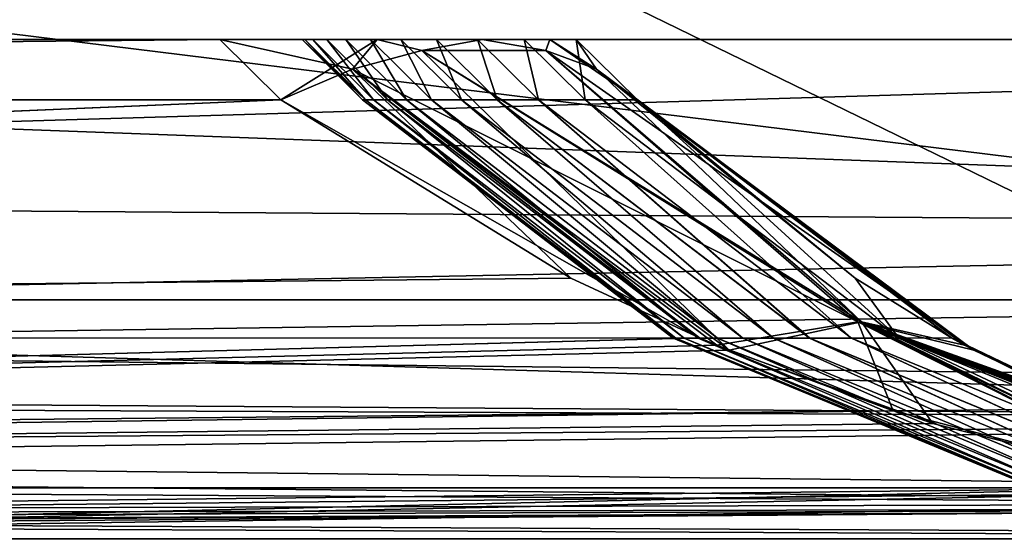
# Model space of a CAD drawing. Header units: millimetres. Extents: x -125 to 125, y -5 to 106.
# Tile 522 of 581: x 119.53 to 121.5, y -2 to -0.96. Entities that reach past the tile are written whole.
import ezdxf

# ---------------------------------------------------------------- set-up
doc = ezdxf.new("R2010")
doc.units = ezdxf.units.MM
doc.header["$LTSCALE"] = 65.185185
for name, color, linetype in [('14', 7, 'CONTINUOUS'), ('177', 7, 'CONTINUOUS'), ('207', 7, 'CONTINUOUS'), ('209', 7, 'CONTINUOUS'), ('210', 7, 'CONTINUOUS'), ('211', 7, 'CONTINUOUS'), ('212', 7, 'CONTINUOUS'), ('213', 7, 'CONTINUOUS'), ('214', 7, 'CONTINUOUS'), ('215', 7, 'CONTINUOUS'), ('48', 7, 'CONTINUOUS'), ('51', 7, 'CONTINUOUS'), ('54', 7, 'CONTINUOUS'), ('596', 7, 'CONTINUOUS'), ('6', 7, 'CONTINUOUS'), ('600', 7, 'CONTINUOUS'), ('610', 7, 'CONTINUOUS'), ('611', 7, 'CONTINUOUS'), ('625', 7, 'CONTINUOUS'), ('639', 7, 'CONTINUOUS'), ('643', 7, 'CONTINUOUS'), ('66', 7, 'CONTINUOUS'), ('70', 7, 'CONTINUOUS'), ('9', 7, 'CONTINUOUS')]:
    doc.layers.add(name, color=color, linetype=linetype)

msp = doc.modelspace()

# ---------------------------------------------------------------- linework, layer by layer
at = {"layer": '14', "linetype": 'CONTINUOUS'}
for points in [[(115.8409, -1.5218, -124.8336), (123.8345, -1.7622, -124.7598), (115.8409, -1.7064, -124.7895), (115.8409, -1.5218, -124.8336)], [(123.8345, -1.5218, -124.8336), (123.8345, -1.7622, -124.7598), (115.8409, -1.5218, -124.8336), (123.8345, -1.5218, -124.8336)], [(115.8409, -1.7064, -124.7895), (123.8345, -1.7622, -124.7598), (115.8409, -1.8612, -124.6798), (115.8409, -1.7064, -124.7895)], [(123.8345, -1.7622, -124.7598), (123.8345, -1.9366, -124.5778), (115.8409, -1.8612, -124.6798), (123.8345, -1.7622, -124.7598)], [(115.8409, -1.8612, -124.6798), (123.8345, -1.9366, -124.5778), (115.8409, -1.964, -124.5203), (115.8409, -1.8612, -124.6798)], [(123.8345, -1.9366, -124.5778), (123.8345, -2, -124.334), (115.8409, -1.964, -124.5203), (123.8345, -1.9366, -124.5778)], [(123.8345, -2, -124.334), (117.4065, -2, -124.334), (115.8409, -1.964, -124.5203), (123.8345, -2, -124.334)]]:
    msp.add_3dface(points, dxfattribs=at)
at = {"layer": '177', "linetype": 'CONTINUOUS'}
for points in [[(123.8345, -1.5218, 124.8336), (111.5108, 0, 124.9), (111.4511, -1.5218, 124.8336), (123.8345, -1.5218, 124.8336)], [(123.9009, 0, 124.9), (111.5108, 0, 124.9), (123.8345, -1.5218, 124.8336), (123.9009, 0, 124.9)]]:
    msp.add_3dface(points, dxfattribs=at)
at = {"layer": '207', "linetype": 'CONTINUOUS'}
for points in [[(120.4496, -1, -95.9474), (108.0447, -1, -96.435), (120.5429, -1, -107.9405), (120.4496, -1, -95.9474)], [(120.2485, -1, -120.5943), (108.0447, -1, -120.5438), (119.9336, -1, -120.6472), (120.2485, -1, -120.5943)], [(120.4588, -1, -120.4588), (108.0447, -1, -120.5438), (120.2485, -1, -120.5943), (120.4588, -1, -120.4588)], [(120.5943, -1, -120.2485), (108.0447, -1, -120.5438), (120.4588, -1, -120.4588), (120.5943, -1, -120.2485)], [(120.6472, -1, -119.9336), (108.0447, -1, -120.5438), (120.5943, -1, -120.2485), (120.6472, -1, -119.9336)], [(120.5429, -1, -107.9405), (108.0447, -1, -108.4894), (120.6472, -1, -119.9336), (120.5429, -1, -107.9405)], [(108.0447, -1, -108.4894), (108.0447, -1, -120.5438), (120.6472, -1, -119.9336), (108.0447, -1, -108.4894)], [(108.0447, -1, 48.2175), (108.0447, -1, 36.1631), (120.1861, -1, 47.974), (108.0447, -1, 48.2175)], [(120.2959, -1, 71.9608), (108.0447, -1, 60.2719), (120.2355, -1, 59.9675), (120.2959, -1, 71.9608)], [(108.0447, -1, 60.2719), (108.0447, -1, 48.2175), (120.2355, -1, 59.9675), (108.0447, -1, 60.2719)], [(120.3672, -1, 83.9541), (108.0447, -1, 72.3263), (120.2959, -1, 71.9608), (120.3672, -1, 83.9541)], [(108.0447, -1, 72.3263), (108.0447, -1, 60.2719), (120.2959, -1, 71.9608), (108.0447, -1, 72.3263)], [(120.4496, -1, 95.9474), (108.0447, -1, 84.3807), (120.3672, -1, 83.9541), (120.4496, -1, 95.9474)], [(108.0447, -1, 84.3807), (108.0447, -1, 72.3263), (120.3672, -1, 83.9541), (108.0447, -1, 84.3807)], [(120.5429, -1, 107.9405), (108.0447, -1, 96.435), (120.4496, -1, 95.9474), (120.5429, -1, 107.9405)], [(108.0447, -1, 96.435), (108.0447, -1, 84.3807), (120.4496, -1, 95.9474), (108.0447, -1, 96.435)], [(108.0447, -1), (108.0447, -1, -12.0544), (120.0983, -1, 0), (108.0447, -1)], [(120.1202, -1, 23.9871), (108.0447, -1, 12.0544), (120.1037, -1, 11.9935), (120.1202, -1, 23.9871)], [(108.0447, -1, 12.0544), (108.0447, -1), (120.1037, -1, 11.9935), (108.0447, -1, 12.0544)], [(120.1477, -1, 35.9805), (108.0447, -1, 24.1088), (120.1202, -1, 23.9871), (120.1477, -1, 35.9805)], [(108.0447, -1, 24.1088), (108.0447, -1, 12.0544), (120.1202, -1, 23.9871), (108.0447, -1, 24.1088)], [(120.1861, -1, 47.974), (108.0447, -1, 36.1631), (120.1477, -1, 35.9805), (120.1861, -1, 47.974)], [(108.0447, -1, 36.1631), (108.0447, -1, 24.1088), (120.1477, -1, 35.9805), (108.0447, -1, 36.1631)], [(120.2355, -1, 59.9675), (108.0447, -1, 48.2175), (120.1861, -1, 47.974), (120.2355, -1, 59.9675)], [(120.6472, -1, 119.9336), (108.0447, -1, 108.4894), (120.5429, -1, 107.9405), (120.6472, -1, 119.9336)], [(120.5943, -1, 120.2485), (108.0447, -1, 108.4894), (120.6472, -1, 119.9336), (120.5943, -1, 120.2485)], [(120.4588, -1, 120.4588), (108.0447, -1, 108.4894), (120.5943, -1, 120.2485), (120.4588, -1, 120.4588)], [(108.0447, -1, 108.4894), (108.0447, -1, 96.435), (120.5429, -1, 107.9405), (108.0447, -1, 108.4894)], [(120.2485, -1, 120.5943), (108.0447, -1, 120.5438), (120.4588, -1, 120.4588), (120.2485, -1, 120.5943)], [(119.9336, -1, 120.6472), (108.0447, -1, 120.5438), (120.2485, -1, 120.5943), (119.9336, -1, 120.6472)], [(108.0447, -1, 120.5438), (108.0447, -1, 108.4894), (120.4588, -1, 120.4588), (108.0447, -1, 120.5438)], [(120.1037, -1, 11.9935), (108.0447, -1), (120.0983, -1, 0), (120.1037, -1, 11.9935)], [(108.0447, -1, -96.435), (108.0447, -1, -108.4894), (120.5429, -1, -107.9405), (108.0447, -1, -96.435)], [(120.3672, -1, -83.9541), (108.0447, -1, -84.3807), (120.4496, -1, -95.9474), (120.3672, -1, -83.9541)], [(108.0447, -1, -84.3807), (108.0447, -1, -96.435), (120.4496, -1, -95.9474), (108.0447, -1, -84.3807)], [(108.0447, -1, -48.2175), (108.0447, -1, -60.2719), (120.2355, -1, -59.9675), (108.0447, -1, -48.2175)], [(120.1477, -1, -35.9805), (108.0447, -1, -36.1631), (120.1861, -1, -47.974), (120.1477, -1, -35.9805)], [(108.0447, -1, -36.1631), (108.0447, -1, -48.2175), (120.1861, -1, -47.974), (108.0447, -1, -36.1631)], [(120.1202, -1, -23.9871), (108.0447, -1, -24.1088), (120.1477, -1, -35.9805), (120.1202, -1, -23.9871)], [(108.0447, -1, -24.1088), (108.0447, -1, -36.1631), (120.1477, -1, -35.9805), (108.0447, -1, -24.1088)], [(120.1037, -1, -11.9935), (108.0447, -1, -12.0544), (120.1202, -1, -23.9871), (120.1037, -1, -11.9935)], [(120.0983, -1, 0), (108.0447, -1, -12.0544), (120.1037, -1, -11.9935), (120.0983, -1, 0)], [(108.0447, -1, -12.0544), (108.0447, -1, -24.1088), (120.1202, -1, -23.9871), (108.0447, -1, -12.0544)], [(120.1861, -1, -47.974), (108.0447, -1, -48.2175), (120.2355, -1, -59.9675), (120.1861, -1, -47.974)], [(120.2959, -1, -71.9608), (108.0447, -1, -72.3263), (120.3672, -1, -83.9541), (120.2959, -1, -71.9608)], [(108.0447, -1, -72.3263), (108.0447, -1, -84.3807), (120.3672, -1, -83.9541), (108.0447, -1, -72.3263)], [(120.2355, -1, -59.9675), (108.0447, -1, -60.2719), (120.2959, -1, -71.9608), (120.2355, -1, -59.9675)], [(108.0447, -1, -60.2719), (108.0447, -1, -72.3263), (120.2959, -1, -71.9608), (108.0447, -1, -60.2719)]]:
    msp.add_3dface(points, dxfattribs=at)
at = {"layer": '209', "linetype": 'CONTINUOUS'}
for points in [[(108.0447, -1, -120.5438), (108.0508, -1.1213, -120.6651), (119.9336, -1, -120.6472), (108.0447, -1, -120.5438)], [(108.0508, -1.1213, -120.6651), (120.0561, -1.1213, -120.7696), (119.9336, -1, -120.6472), (108.0508, -1.1213, -120.6651)]]:
    msp.add_3dface(points, dxfattribs=at)
at = {"layer": '210', "linetype": 'CONTINUOUS'}
for points in [[(119.9336, -1, -120.6472), (120.0561, -1.1213, -120.7696), (120.1992, -1.0598, -120.6875), (119.9336, -1, -120.6472)], [(120.2485, -1, -120.5943), (119.9336, -1, -120.6472), (120.1992, -1.0598, -120.6875), (120.2485, -1, -120.5943)], [(120.338, -1.0221, -120.586), (120.2485, -1, -120.5943), (120.1992, -1.0598, -120.6875), (120.338, -1.0221, -120.586)], [(120.4588, -1, -120.4588), (120.2485, -1, -120.5943), (120.338, -1.0221, -120.586), (120.4588, -1, -120.4588)], [(120.586, -1.0221, -120.338), (120.4588, -1, -120.4588), (120.338, -1.0221, -120.586), (120.586, -1.0221, -120.338)], [(120.5943, -1, -120.2485), (120.4588, -1, -120.4588), (120.586, -1.0221, -120.338), (120.5943, -1, -120.2485)], [(120.6875, -1.0598, -120.1992), (120.5943, -1, -120.2485), (120.586, -1.0221, -120.338), (120.6875, -1.0598, -120.1992)], [(120.7696, -1.1213, -120.0561), (120.5943, -1, -120.2485), (120.6875, -1.0598, -120.1992), (120.7696, -1.1213, -120.0561)], [(120.7696, -1.1213, -120.0561), (120.6472, -1, -119.9336), (120.5943, -1, -120.2485), (120.7696, -1.1213, -120.0561)]]:
    msp.add_3dface(points, dxfattribs=at)
at = {"layer": '211', "linetype": 'CONTINUOUS'}
for points in [[(120.2251, -1.1213, 12.0058), (120.1037, -1, 11.9935), (120.0983, -1, 0), (120.2251, -1.1213, 12.0058)], [(120.2196, -1.1213), (120.0983, -1, 0), (120.1037, -1, -11.9935), (120.2196, -1.1213)], [(120.2196, -1.1213), (120.2251, -1.1213, 12.0058), (120.0983, -1, 0), (120.2196, -1.1213)], [(120.2251, -1.1213, 12.0058), (120.1202, -1, 23.9871), (120.1037, -1, 11.9935), (120.2251, -1.1213, 12.0058)], [(120.2251, -1.1213, -12.0058), (120.1037, -1, -11.9935), (120.1202, -1, -23.9871), (120.2251, -1.1213, -12.0058)], [(120.2251, -1.1213, -12.0058), (120.2196, -1.1213), (120.1037, -1, -11.9935), (120.2251, -1.1213, -12.0058)], [(120.2416, -1.1213, 24.0115), (120.1477, -1, 35.9805), (120.1202, -1, 23.9871), (120.2416, -1.1213, 24.0115)], [(120.2251, -1.1213, 12.0058), (120.2416, -1.1213, 24.0115), (120.1202, -1, 23.9871), (120.2251, -1.1213, 12.0058)], [(120.2416, -1.1213, -24.0115), (120.1202, -1, -23.9871), (120.1477, -1, -35.9805), (120.2416, -1.1213, -24.0115)], [(120.2416, -1.1213, -24.0115), (120.2251, -1.1213, -12.0058), (120.1202, -1, -23.9871), (120.2416, -1.1213, -24.0115)], [(120.2691, -1.1213, 36.0173), (120.1861, -1, 47.974), (120.1477, -1, 35.9805), (120.2691, -1.1213, 36.0173)], [(120.2416, -1.1213, 24.0115), (120.2691, -1.1213, 36.0173), (120.1477, -1, 35.9805), (120.2416, -1.1213, 24.0115)], [(120.2691, -1.1213, -36.0173), (120.1477, -1, -35.9805), (120.1861, -1, -47.974), (120.2691, -1.1213, -36.0173)], [(120.2691, -1.1213, -36.0173), (120.2416, -1.1213, -24.0115), (120.1477, -1, -35.9805), (120.2691, -1.1213, -36.0173)], [(120.3076, -1.1213, 48.023), (120.2355, -1, 59.9675), (120.1861, -1, 47.974), (120.3076, -1.1213, 48.023)], [(120.2691, -1.1213, 36.0173), (120.3076, -1.1213, 48.023), (120.1861, -1, 47.974), (120.2691, -1.1213, 36.0173)], [(120.3076, -1.1213, -48.023), (120.1861, -1, -47.974), (120.2355, -1, -59.9675), (120.3076, -1.1213, -48.023)], [(120.3076, -1.1213, -48.023), (120.2691, -1.1213, -36.0173), (120.1861, -1, -47.974), (120.3076, -1.1213, -48.023)], [(120.3076, -1.1213, 48.023), (120.3571, -1.1213, 60.0287), (120.2355, -1, 59.9675), (120.3076, -1.1213, 48.023)], [(120.3571, -1.1213, 60.0287), (120.2959, -1, 71.9608), (120.2355, -1, 59.9675), (120.3571, -1.1213, 60.0287)], [(120.3571, -1.1213, -60.0287), (120.3076, -1.1213, -48.023), (120.2355, -1, -59.9675), (120.3571, -1.1213, -60.0287)], [(120.3571, -1.1213, -60.0287), (120.2355, -1, -59.9675), (120.2959, -1, -71.9608), (120.3571, -1.1213, -60.0287)], [(120.4176, -1.1213, 72.0343), (120.3672, -1, 83.9541), (120.2959, -1, 71.9608), (120.4176, -1.1213, 72.0343)], [(120.3571, -1.1213, 60.0287), (120.4176, -1.1213, 72.0343), (120.2959, -1, 71.9608), (120.3571, -1.1213, 60.0287)], [(120.4176, -1.1213, -72.0343), (120.2959, -1, -71.9608), (120.3672, -1, -83.9541), (120.4176, -1.1213, -72.0343)], [(120.4176, -1.1213, -72.0343), (120.3571, -1.1213, -60.0287), (120.2959, -1, -71.9608), (120.4176, -1.1213, -72.0343)], [(120.4891, -1.1213, 84.0399), (120.4496, -1, 95.9474), (120.3672, -1, 83.9541), (120.4891, -1.1213, 84.0399)], [(120.4176, -1.1213, 72.0343), (120.4891, -1.1213, 84.0399), (120.3672, -1, 83.9541), (120.4176, -1.1213, 72.0343)], [(120.4891, -1.1213, -84.0399), (120.3672, -1, -83.9541), (120.4496, -1, -95.9474), (120.4891, -1.1213, -84.0399)], [(120.4891, -1.1213, -84.0399), (120.4176, -1.1213, -72.0343), (120.3672, -1, -83.9541), (120.4891, -1.1213, -84.0399)], [(120.5716, -1.1213, 96.0454), (120.5429, -1, 107.9405), (120.4496, -1, 95.9474), (120.5716, -1.1213, 96.0454)], [(120.4891, -1.1213, 84.0399), (120.5716, -1.1213, 96.0454), (120.4496, -1, 95.9474), (120.4891, -1.1213, 84.0399)], [(120.5716, -1.1213, -96.0454), (120.4496, -1, -95.9474), (120.5429, -1, -107.9405), (120.5716, -1.1213, -96.0454)], [(120.5716, -1.1213, -96.0454), (120.4891, -1.1213, -84.0399), (120.4496, -1, -95.9474), (120.5716, -1.1213, -96.0454)], [(120.6651, -1.1213, 108.0508), (120.6472, -1, 119.9336), (120.5429, -1, 107.9405), (120.6651, -1.1213, 108.0508)], [(120.5716, -1.1213, 96.0454), (120.6651, -1.1213, 108.0508), (120.5429, -1, 107.9405), (120.5716, -1.1213, 96.0454)], [(120.6651, -1.1213, -108.0508), (120.5429, -1, -107.9405), (120.6472, -1, -119.9336), (120.6651, -1.1213, -108.0508)], [(120.6651, -1.1213, -108.0508), (120.5716, -1.1213, -96.0454), (120.5429, -1, -107.9405), (120.6651, -1.1213, -108.0508)], [(120.6651, -1.1213, 108.0508), (120.7696, -1.1213, 120.0561), (120.6472, -1, 119.9336), (120.6651, -1.1213, 108.0508)], [(120.7696, -1.1213, -120.0561), (120.6651, -1.1213, -108.0508), (120.6472, -1, -119.9336), (120.7696, -1.1213, -120.0561)]]:
    msp.add_3dface(points, dxfattribs=at)
at = {"layer": '212', "linetype": 'CONTINUOUS'}
for points in [[(120.0561, -1.1213, 120.7696), (119.9336, -1, 120.6472), (120.2485, -1, 120.5943), (120.0561, -1.1213, 120.7696)], [(120.0561, -1.1213, 120.7696), (120.2485, -1, 120.5943), (120.1992, -1.0598, 120.6875), (120.0561, -1.1213, 120.7696)], [(120.1992, -1.0598, 120.6875), (120.2485, -1, 120.5943), (120.338, -1.0221, 120.586), (120.1992, -1.0598, 120.6875)], [(120.2485, -1, 120.5943), (120.4588, -1, 120.4588), (120.338, -1.0221, 120.586), (120.2485, -1, 120.5943)], [(120.338, -1.0221, 120.586), (120.4588, -1, 120.4588), (120.586, -1.0221, 120.338), (120.338, -1.0221, 120.586)], [(120.4588, -1, 120.4588), (120.5943, -1, 120.2485), (120.586, -1.0221, 120.338), (120.4588, -1, 120.4588)], [(120.586, -1.0221, 120.338), (120.5943, -1, 120.2485), (120.6875, -1.0598, 120.1992), (120.586, -1.0221, 120.338)], [(120.5943, -1, 120.2485), (120.6472, -1, 119.9336), (120.6875, -1.0598, 120.1992), (120.5943, -1, 120.2485)], [(120.6472, -1, 119.9336), (120.7696, -1.1213, 120.0561), (120.6875, -1.0598, 120.1992), (120.6472, -1, 119.9336)]]:
    msp.add_3dface(points, dxfattribs=at)
at = {"layer": '213', "linetype": 'CONTINUOUS'}
for points in [[(108.0508, -1.1213, 120.6651), (108.0447, -1, 120.5438), (119.9336, -1, 120.6472), (108.0508, -1.1213, 120.6651)], [(120.0561, -1.1213, 120.7696), (108.0508, -1.1213, 120.6651), (119.9336, -1, 120.6472), (120.0561, -1.1213, 120.7696)]]:
    msp.add_3dface(points, dxfattribs=at)
at = {"layer": '214', "linetype": 'CONTINUOUS'}
for points in [[(120.1992, -1.0598, 120.6875), (120.338, -1.0221, 120.586), (121.211, -1.5656, 121.2184), (120.1992, -1.0598, 120.6875)], [(120.338, -1.0221, 120.586), (120.586, -1.0221, 120.338), (121.211, -1.5656, 121.2184), (120.338, -1.0221, 120.586)], [(121.4428, -1.6227, 120.9533), (120.586, -1.0221, 120.338), (120.6875, -1.0598, 120.1992), (121.4428, -1.6227, 120.9533)], [(120.586, -1.0221, 120.338), (121.4428, -1.6227, 120.9533), (121.211, -1.5656, 121.2184), (120.586, -1.0221, 120.338)], [(120.8925, -1.5974, 121.3975), (120.0561, -1.1213, 120.7696), (120.1992, -1.0598, 120.6875), (120.8925, -1.5974, 121.3975)], [(120.9284, -1.6126, 121.4244), (120.1992, -1.0598, 120.6875), (121.211, -1.5656, 121.2184), (120.9284, -1.6126, 121.4244)], [(120.9284, -1.6126, 121.4244), (120.8925, -1.5974, 121.3975), (120.1992, -1.0598, 120.6875), (120.9284, -1.6126, 121.4244)], [(121.3983, -1.5979, 120.894), (121.4428, -1.6227, 120.9533), (120.6875, -1.0598, 120.1992), (121.3983, -1.5979, 120.894)], [(121.2054, -1.478, 120.6365), (121.3983, -1.5979, 120.894), (120.6875, -1.0598, 120.1992), (121.2054, -1.478, 120.6365)], [(120.7696, -1.1213, 120.0561), (121.2054, -1.478, 120.6365), (120.6875, -1.0598, 120.1992), (120.7696, -1.1213, 120.0561)], [(121.2813, -1.7438, 121.6893), (120.9284, -1.6126, 121.4244), (121.211, -1.5656, 121.2184), (121.2813, -1.7438, 121.6893)], [(121.7495, -1.7694, 121.3612), (122.1305, -1.8976, 121.869), (121.211, -1.5656, 121.2184), (121.7495, -1.7694, 121.3612)], [(121.4428, -1.6227, 120.9533), (121.7495, -1.7694, 121.3612), (121.211, -1.5656, 121.2184), (121.4428, -1.6227, 120.9533)], [(122.1305, -1.8976, 121.869), (122.1677, -1.9072, 121.9187), (121.211, -1.5656, 121.2184), (122.1305, -1.8976, 121.869)], [(121.9222, -1.9078, 122.1704), (121.8701, -1.8978, 122.1313), (121.211, -1.5656, 121.2184), (121.9222, -1.9078, 122.1704)], [(122.0464, -1.8926, 122.0506), (121.9222, -1.9078, 122.1704), (121.211, -1.5656, 121.2184), (122.0464, -1.8926, 122.0506)], [(121.8701, -1.8978, 122.1313), (121.2813, -1.7438, 121.6893), (121.211, -1.5656, 121.2184), (121.8701, -1.8978, 122.1313)], [(122.1677, -1.9072, 121.9187), (122.0464, -1.8926, 122.0506), (121.211, -1.5656, 121.2184), (122.1677, -1.9072, 121.9187)]]:
    msp.add_3dface(points, dxfattribs=at)
at = {"layer": '215', "linetype": 'CONTINUOUS'}
for points in [[(120.9533, -1.6227, -121.4428), (120.338, -1.0221, -120.586), (120.1992, -1.0598, -120.6875), (120.9533, -1.6227, -121.4428)], [(120.338, -1.0221, -120.586), (120.9533, -1.6227, -121.4428), (121.2184, -1.5656, -121.211), (120.338, -1.0221, -120.586)], [(120.586, -1.0221, -120.338), (120.338, -1.0221, -120.586), (121.2184, -1.5656, -121.211), (120.586, -1.0221, -120.338)], [(120.6875, -1.0598, -120.1992), (120.586, -1.0221, -120.338), (121.2184, -1.5656, -121.211), (120.6875, -1.0598, -120.1992)], [(120.0561, -1.1213, -120.7696), (120.6365, -1.478, -121.2054), (120.1992, -1.0598, -120.6875), (120.0561, -1.1213, -120.7696)], [(120.894, -1.5979, -121.3983), (120.9533, -1.6227, -121.4428), (120.1992, -1.0598, -120.6875), (120.894, -1.5979, -121.3983)], [(120.6365, -1.478, -121.2054), (120.894, -1.5979, -121.3983), (120.1992, -1.0598, -120.6875), (120.6365, -1.478, -121.2054)], [(121.4244, -1.6126, -120.9284), (121.3975, -1.5974, -120.8925), (120.6875, -1.0598, -120.1992), (121.4244, -1.6126, -120.9284)], [(121.4244, -1.6126, -120.9284), (120.6875, -1.0598, -120.1992), (121.2184, -1.5656, -121.211), (121.4244, -1.6126, -120.9284)], [(121.3975, -1.5974, -120.8925), (120.7696, -1.1213, -120.0561), (120.6875, -1.0598, -120.1992), (121.3975, -1.5974, -120.8925)], [(120.9533, -1.6227, -121.4428), (121.3612, -1.7694, -121.7495), (121.2184, -1.5656, -121.211), (120.9533, -1.6227, -121.4428)], [(122.1313, -1.8978, -121.8701), (121.6893, -1.7438, -121.2813), (121.2184, -1.5656, -121.211), (122.1313, -1.8978, -121.8701)], [(122.0506, -1.8926, -122.0464), (122.1704, -1.9078, -121.9222), (121.2184, -1.5656, -121.211), (122.0506, -1.8926, -122.0464)], [(122.1704, -1.9078, -121.9222), (122.1313, -1.8978, -121.8701), (121.2184, -1.5656, -121.211), (122.1704, -1.9078, -121.9222)], [(121.869, -1.8976, -122.1305), (121.9187, -1.9072, -122.1677), (121.2184, -1.5656, -121.211), (121.869, -1.8976, -122.1305)], [(121.3612, -1.7694, -121.7495), (121.869, -1.8976, -122.1305), (121.2184, -1.5656, -121.211), (121.3612, -1.7694, -121.7495)], [(121.9187, -1.9072, -122.1677), (122.0506, -1.8926, -122.0464), (121.2184, -1.5656, -121.211), (121.9187, -1.9072, -122.1677)], [(121.6893, -1.7438, -121.2813), (121.4244, -1.6126, -120.9284), (121.2184, -1.5656, -121.211), (121.6893, -1.7438, -121.2813)]]:
    msp.add_3dface(points, dxfattribs=at)
at = {"layer": '48', "linetype": 'CONTINUOUS'}
for points in [[(120.8409, -1.5981, -0.0108), (120.8465, -1.5981, 12.0808), (120.2196, -1.1213), (120.8409, -1.5981, -0.0108)], [(120.2251, -1.1213, -12.0058), (120.8409, -1.5981, -0.0108), (120.2196, -1.1213), (120.2251, -1.1213, -12.0058)], [(120.2196, -1.1213), (120.8465, -1.5981, 12.0808), (120.2251, -1.1213, 12.0058), (120.2196, -1.1213)], [(120.2251, -1.1213, 12.0058), (120.8465, -1.5981, 12.0808), (120.2416, -1.1213, 24.0115), (120.2251, -1.1213, 12.0058)], [(120.8465, -1.5981, -12.1024), (120.8409, -1.5981, -0.0108), (120.2251, -1.1213, -12.0058), (120.8465, -1.5981, -12.1024)], [(120.2416, -1.1213, -24.0115), (120.8465, -1.5981, -12.1024), (120.2251, -1.1213, -12.0058), (120.2416, -1.1213, -24.0115)], [(120.2416, -1.1213, 24.0115), (120.8632, -1.5981, 24.1724), (120.2691, -1.1213, 36.0173), (120.2416, -1.1213, 24.0115)], [(120.8632, -1.5981, -24.194), (120.8465, -1.5981, -12.1024), (120.2416, -1.1213, -24.0115), (120.8632, -1.5981, -24.194)], [(120.2691, -1.1213, -36.0173), (120.8632, -1.5981, -24.194), (120.2416, -1.1213, -24.0115), (120.2691, -1.1213, -36.0173)], [(120.8465, -1.5981, 12.0808), (120.8632, -1.5981, 24.1724), (120.2416, -1.1213, 24.0115), (120.8465, -1.5981, 12.0808)], [(120.8632, -1.5981, 24.1724), (120.8911, -1.5981, 36.264), (120.2691, -1.1213, 36.0173), (120.8632, -1.5981, 24.1724)], [(120.2691, -1.1213, 36.0173), (120.8911, -1.5981, 36.264), (120.3076, -1.1213, 48.023), (120.2691, -1.1213, 36.0173)], [(120.8911, -1.5981, -36.2856), (120.8632, -1.5981, -24.194), (120.2691, -1.1213, -36.0173), (120.8911, -1.5981, -36.2856)], [(120.3076, -1.1213, -48.023), (120.8911, -1.5981, -36.2856), (120.2691, -1.1213, -36.0173), (120.3076, -1.1213, -48.023)], [(120.8911, -1.5981, 36.264), (120.9301, -1.5981, 48.3555), (120.3076, -1.1213, 48.023), (120.8911, -1.5981, 36.264)], [(120.3076, -1.1213, 48.023), (120.9301, -1.5981, 48.3555), (120.3571, -1.1213, 60.0287), (120.3076, -1.1213, 48.023)], [(120.9302, -1.5981, -48.3771), (120.8911, -1.5981, -36.2856), (120.3076, -1.1213, -48.023), (120.9302, -1.5981, -48.3771)], [(120.3571, -1.1213, -60.0287), (120.9302, -1.5981, -48.3771), (120.3076, -1.1213, -48.023), (120.3571, -1.1213, -60.0287)], [(120.9301, -1.5981, 48.3555), (120.9803, -1.5981, 60.447), (120.3571, -1.1213, 60.0287), (120.9301, -1.5981, 48.3555)], [(120.3571, -1.1213, 60.0287), (120.9803, -1.5981, 60.447), (120.4176, -1.1213, 72.0343), (120.3571, -1.1213, 60.0287)], [(120.9804, -1.5981, -60.4687), (120.9302, -1.5981, -48.3771), (120.3571, -1.1213, -60.0287), (120.9804, -1.5981, -60.4687)], [(120.4176, -1.1213, -72.0343), (120.9804, -1.5981, -60.4687), (120.3571, -1.1213, -60.0287), (120.4176, -1.1213, -72.0343)], [(120.9803, -1.5981, 60.447), (121.0417, -1.5981, 72.5385), (120.4176, -1.1213, 72.0343), (120.9803, -1.5981, 60.447)], [(120.4176, -1.1213, 72.0343), (121.0417, -1.5981, 72.5385), (120.4891, -1.1213, 84.0399), (120.4176, -1.1213, 72.0343)], [(121.0418, -1.5981, -72.5601), (120.9804, -1.5981, -60.4687), (120.4176, -1.1213, -72.0343), (121.0418, -1.5981, -72.5601)], [(120.4891, -1.1213, -84.0399), (121.0418, -1.5981, -72.5601), (120.4176, -1.1213, -72.0343), (120.4891, -1.1213, -84.0399)], [(121.0417, -1.5981, 72.5385), (121.1142, -1.5981, 84.6299), (120.4891, -1.1213, 84.0399), (121.0417, -1.5981, 72.5385)], [(120.4891, -1.1213, 84.0399), (121.1142, -1.5981, 84.6299), (120.5716, -1.1213, 96.0454), (120.4891, -1.1213, 84.0399)], [(121.1144, -1.5981, -84.6515), (121.0418, -1.5981, -72.5601), (120.4891, -1.1213, -84.0399), (121.1144, -1.5981, -84.6515)], [(120.5716, -1.1213, -96.0454), (121.1144, -1.5981, -84.6515), (120.4891, -1.1213, -84.0399), (120.5716, -1.1213, -96.0454)], [(121.1981, -1.5981, -96.7428), (121.1144, -1.5981, -84.6515), (120.5716, -1.1213, -96.0454), (121.1981, -1.5981, -96.7428)], [(120.6651, -1.1213, -108.0508), (121.1981, -1.5981, -96.7428), (120.5716, -1.1213, -96.0454), (120.6651, -1.1213, -108.0508)], [(121.1142, -1.5981, 84.6299), (121.1979, -1.5981, 96.7212), (120.5716, -1.1213, 96.0454), (121.1142, -1.5981, 84.6299)], [(120.5716, -1.1213, 96.0454), (121.1979, -1.5981, 96.7212), (120.6651, -1.1213, 108.0508), (120.5716, -1.1213, 96.0454)], [(121.293, -1.5981, -108.8341), (121.1981, -1.5981, -96.7428), (120.6651, -1.1213, -108.0508), (121.293, -1.5981, -108.8341)], [(120.7696, -1.1213, -120.0561), (121.293, -1.5981, -108.8341), (120.6651, -1.1213, -108.0508), (120.7696, -1.1213, -120.0561)], [(121.1979, -1.5981, 96.7212), (121.2928, -1.5981, 108.8124), (120.6651, -1.1213, 108.0508), (121.1979, -1.5981, 96.7212)], [(120.6651, -1.1213, 108.0508), (121.2928, -1.5981, 108.8124), (120.7696, -1.1213, 120.0561), (120.6651, -1.1213, 108.0508)], [(121.3975, -1.5974, -120.8925), (121.293, -1.5981, -108.8341), (120.7696, -1.1213, -120.0561), (121.3975, -1.5974, -120.8925)], [(120.7696, -1.1213, 120.0561), (121.2928, -1.5981, 108.8124), (121.2054, -1.478, 120.6365), (120.7696, -1.1213, 120.0561)], [(121.2928, -1.5981, 108.8124), (121.3983, -1.5979, 120.894), (121.2054, -1.478, 120.6365), (121.2928, -1.5981, 108.8124)], [(120.8409, -1.5981, -0.0108), (121.5652, -1.898, -0.0073), (120.8465, -1.5981, 12.0808), (120.8409, -1.5981, -0.0108)], [(120.8465, -1.5981, -12.1024), (121.5652, -1.898, -0.0073), (120.8409, -1.5981, -0.0108), (120.8465, -1.5981, -12.1024)], [(120.8465, -1.5981, 12.0808), (121.5709, -1.898, 12.1811), (120.8632, -1.5981, 24.1724), (120.8465, -1.5981, 12.0808)], [(121.5652, -1.898, -0.0073), (121.5709, -1.898, 12.1811), (120.8465, -1.5981, 12.0808), (121.5652, -1.898, -0.0073)], [(120.8632, -1.5981, -24.194), (121.5709, -1.898, -12.1957), (120.8465, -1.5981, -12.1024), (120.8632, -1.5981, -24.194)], [(121.5709, -1.898, -12.1957), (121.5652, -1.898, -0.0073), (120.8465, -1.5981, -12.1024), (121.5709, -1.898, -12.1957)], [(121.5879, -1.898, -24.3841), (121.5709, -1.898, -12.1957), (120.8632, -1.5981, -24.194), (121.5879, -1.898, -24.3841)], [(120.8632, -1.5981, 24.1724), (121.5879, -1.898, 24.3695), (120.8911, -1.5981, 36.264), (120.8632, -1.5981, 24.1724)], [(121.5709, -1.898, 12.1811), (121.5879, -1.898, 24.3695), (120.8632, -1.5981, 24.1724), (121.5709, -1.898, 12.1811)], [(120.8911, -1.5981, -36.2856), (121.5879, -1.898, -24.3841), (120.8632, -1.5981, -24.194), (120.8911, -1.5981, -36.2856)], [(120.9302, -1.5981, -48.3771), (121.6162, -1.898, -36.5725), (120.8911, -1.5981, -36.2856), (120.9302, -1.5981, -48.3771)], [(121.6162, -1.898, -36.5725), (121.5879, -1.898, -24.3841), (120.8911, -1.5981, -36.2856), (121.6162, -1.898, -36.5725)], [(121.5879, -1.898, 24.3695), (121.6162, -1.898, 36.5579), (120.8911, -1.5981, 36.264), (121.5879, -1.898, 24.3695)], [(120.8911, -1.5981, 36.264), (121.6162, -1.898, 36.5579), (120.9301, -1.5981, 48.3555), (120.8911, -1.5981, 36.264)], [(120.9301, -1.5981, 48.3555), (121.6559, -1.898, 48.7462), (120.9803, -1.5981, 60.447), (120.9301, -1.5981, 48.3555)], [(121.6162, -1.898, 36.5579), (121.6559, -1.898, 48.7462), (120.9301, -1.5981, 48.3555), (121.6162, -1.898, 36.5579)], [(120.9804, -1.5981, -60.4687), (121.6559, -1.898, -48.7608), (120.9302, -1.5981, -48.3771), (120.9804, -1.5981, -60.4687)], [(121.6559, -1.898, -48.7608), (121.6162, -1.898, -36.5725), (120.9302, -1.5981, -48.3771), (121.6559, -1.898, -48.7608)], [(120.9803, -1.5981, 60.447), (121.7069, -1.898, 60.9345), (121.0417, -1.5981, 72.5385), (120.9803, -1.5981, 60.447)], [(121.6559, -1.898, 48.7462), (121.7069, -1.898, 60.9345), (120.9803, -1.5981, 60.447), (121.6559, -1.898, 48.7462)], [(121.0418, -1.5981, -72.5601), (121.707, -1.898, -60.9491), (120.9804, -1.5981, -60.4687), (121.0418, -1.5981, -72.5601)], [(121.707, -1.898, -60.9491), (121.6559, -1.898, -48.7608), (120.9804, -1.5981, -60.4687), (121.707, -1.898, -60.9491)], [(121.7069, -1.898, 60.9345), (121.7693, -1.898, 73.1228), (121.0417, -1.5981, 72.5385), (121.7069, -1.898, 60.9345)], [(121.0417, -1.5981, 72.5385), (121.7693, -1.898, 73.1228), (121.1142, -1.5981, 84.6299), (121.0417, -1.5981, 72.5385)], [(121.1144, -1.5981, -84.6515), (121.7694, -1.898, -73.1374), (121.0418, -1.5981, -72.5601), (121.1144, -1.5981, -84.6515)], [(121.7694, -1.898, -73.1374), (121.707, -1.898, -60.9491), (121.0418, -1.5981, -72.5601), (121.7694, -1.898, -73.1374)], [(121.7693, -1.898, 73.1228), (121.843, -1.898, 85.311), (121.1142, -1.5981, 84.6299), (121.7693, -1.898, 73.1228)], [(121.1142, -1.5981, 84.6299), (121.843, -1.898, 85.311), (121.1979, -1.5981, 96.7212), (121.1142, -1.5981, 84.6299)], [(121.1981, -1.5981, -96.7428), (121.8431, -1.898, -85.3255), (121.1144, -1.5981, -84.6515), (121.1981, -1.5981, -96.7428)], [(121.8431, -1.898, -85.3255), (121.7694, -1.898, -73.1374), (121.1144, -1.5981, -84.6515), (121.8431, -1.898, -85.3255)], [(121.1979, -1.5981, 96.7212), (121.928, -1.898, 97.4991), (121.2928, -1.5981, 108.8124), (121.1979, -1.5981, 96.7212)], [(121.843, -1.898, 85.311), (121.928, -1.898, 97.4991), (121.1979, -1.5981, 96.7212), (121.843, -1.898, 85.311)], [(121.293, -1.5981, -108.8341), (121.9281, -1.898, -97.5137), (121.1981, -1.5981, -96.7428), (121.293, -1.5981, -108.8341)], [(121.9281, -1.898, -97.5137), (121.8431, -1.898, -85.3255), (121.1981, -1.5981, -96.7428), (121.9281, -1.898, -97.5137)], [(121.2928, -1.5981, 108.8124), (122.0244, -1.898, 109.6871), (121.3983, -1.5979, 120.894), (121.2928, -1.5981, 108.8124)], [(121.928, -1.898, 97.4991), (122.0244, -1.898, 109.6871), (121.2928, -1.5981, 108.8124), (121.928, -1.898, 97.4991)], [(121.3975, -1.5974, -120.8925), (122.0245, -1.898, -109.7017), (121.293, -1.5981, -108.8341), (121.3975, -1.5974, -120.8925)], [(122.0245, -1.898, -109.7017), (121.9281, -1.898, -97.5137), (121.293, -1.5981, -108.8341), (122.0245, -1.898, -109.7017)], [(121.4244, -1.6126, -120.9284), (122.0245, -1.898, -109.7017), (121.3975, -1.5974, -120.8925), (121.4244, -1.6126, -120.9284)], [(121.3983, -1.5979, 120.894), (122.0244, -1.898, 109.6871), (121.4428, -1.6227, 120.9533), (121.3983, -1.5979, 120.894)], [(121.6893, -1.7438, -121.2813), (122.0245, -1.898, -109.7017), (121.4244, -1.6126, -120.9284), (121.6893, -1.7438, -121.2813)], [(121.4428, -1.6227, 120.9533), (122.0244, -1.898, 109.6871), (121.7495, -1.7694, 121.3612), (121.4428, -1.6227, 120.9533)]]:
    msp.add_3dface(points, dxfattribs=at)
at = {"layer": '51', "linetype": 'CONTINUOUS'}
for points in [[(112.1259, -2, 124.334), (122.9176, -2, 122.9176), (123.8345, -2, 124.334), (112.1259, -2, 124.334)], [(122.9176, -2, 122.9176), (112.1259, -2, 124.334), (112.7691, -2, 122.8263), (122.9176, -2, 122.9176)]]:
    msp.add_3dface(points, dxfattribs=at)
at = {"layer": '54', "linetype": 'CONTINUOUS'}
for points in [[(120.0561, -1.1213, 120.7696), (108.8341, -1.5981, 121.293), (108.0508, -1.1213, 120.6651), (120.0561, -1.1213, 120.7696)], [(120.8925, -1.5974, 121.3975), (108.8341, -1.5981, 121.293), (120.0561, -1.1213, 120.7696), (120.8925, -1.5974, 121.3975)], [(120.8925, -1.5974, 121.3975), (109.7017, -1.898, 122.0245), (108.8341, -1.5981, 121.293), (120.8925, -1.5974, 121.3975)], [(120.9284, -1.6126, 121.4244), (109.7017, -1.898, 122.0245), (120.8925, -1.5974, 121.3975), (120.9284, -1.6126, 121.4244)], [(121.2813, -1.7438, 121.6893), (109.7017, -1.898, 122.0245), (120.9284, -1.6126, 121.4244), (121.2813, -1.7438, 121.6893)], [(121.8701, -1.8978, 122.1313), (109.7017, -1.898, 122.0245), (121.2813, -1.7438, 121.6893), (121.8701, -1.8978, 122.1313)], [(121.8701, -1.8978, 122.1313), (112.7691, -2, 122.8263), (109.7017, -1.898, 122.0245), (121.8701, -1.8978, 122.1313)], [(121.9222, -1.9078, 122.1704), (112.7691, -2, 122.8263), (121.8701, -1.8978, 122.1313), (121.9222, -1.9078, 122.1704)], [(122.9176, -2, 122.9176), (112.7691, -2, 122.8263), (121.9222, -1.9078, 122.1704), (122.9176, -2, 122.9176)]]:
    msp.add_3dface(points, dxfattribs=at)
at = {"layer": '596', "linetype": 'CONTINUOUS'}
for points in [[(125, 9.6026, -130.5), (125, 5.0913, -130.5), (112.3974, -3, -130.5), (125, 9.6026, -130.5)], [(112.5, 9.6026, -130.5), (125, 9.6026, -130.5), (112.3974, -3, -130.5), (112.5, 9.6026, -130.5)], [(125, 5.0913, -130.5), (125, -3, -130.5), (112.3974, -3, -130.5), (125, 5.0913, -130.5)]]:
    msp.add_3dface(points, dxfattribs=at)
at = {"layer": '6', "linetype": 'CONTINUOUS'}
for points in [[(108.0508, -1.1213, -120.6651), (108.8124, -1.5981, -121.2928), (120.0561, -1.1213, -120.7696), (108.0508, -1.1213, -120.6651)], [(120.0561, -1.1213, -120.7696), (108.8124, -1.5981, -121.2928), (120.6365, -1.478, -121.2054), (120.0561, -1.1213, -120.7696)], [(108.8124, -1.5981, -121.2928), (120.894, -1.5979, -121.3983), (120.6365, -1.478, -121.2054), (108.8124, -1.5981, -121.2928)], [(108.8124, -1.5981, -121.2928), (109.6871, -1.898, -122.0244), (120.894, -1.5979, -121.3983), (108.8124, -1.5981, -121.2928)], [(120.894, -1.5979, -121.3983), (109.6871, -1.898, -122.0244), (120.9533, -1.6227, -121.4428), (120.894, -1.5979, -121.3983)], [(120.9533, -1.6227, -121.4428), (109.6871, -1.898, -122.0244), (121.3612, -1.7694, -121.7495), (120.9533, -1.6227, -121.4428)], [(109.6871, -1.898, -122.0244), (121.869, -1.8976, -122.1305), (121.3612, -1.7694, -121.7495), (109.6871, -1.898, -122.0244)], [(121.869, -1.8976, -122.1305), (109.6871, -1.898, -122.0244), (117.4065, -2, -122.867), (121.869, -1.8976, -122.1305)], [(121.9187, -1.9072, -122.1677), (121.869, -1.8976, -122.1305), (117.4065, -2, -122.867), (121.9187, -1.9072, -122.1677)], [(122.0736, -1.934, -122.2841), (121.9187, -1.9072, -122.1677), (117.4065, -2, -122.867), (122.0736, -1.934, -122.2841)], [(122.9176, -2, -122.9176), (122.0736, -1.934, -122.2841), (117.4065, -2, -122.867), (122.9176, -2, -122.9176)]]:
    msp.add_3dface(points, dxfattribs=at)
at = {"layer": '600', "linetype": 'CONTINUOUS'}
for points in [[(125, -2, -114.4524), (125, -2, -126.5), (114.6754, -2, -119.6878), (125, -2, -114.4524)], [(114.677, -2, -113.0684), (125, -2, -114.4524), (114.6754, -2, -119.6878), (114.677, -2, -113.0684)], [(114.6754, -2, -119.6878), (125, -2, -126.5), (114.6754, -2, -126.5), (114.6754, -2, -119.6878)], [(114.677, -2, 111.9316), (125, -2, 102.4048), (114.6754, -2, 99.6661), (114.677, -2, 111.9316)], [(125, -2, 90.3571), (125, -2, 78.3095), (114.6754, -2, 87.2077), (125, -2, 90.3571)], [(114.6754, -2, 99.6661), (125, -2, 90.3571), (114.6754, -2, 87.2077), (114.6754, -2, 99.6661)], [(125, -2, 78.3095), (125, -2, 66.2619), (114.6754, -2, 74.7494), (125, -2, 78.3095)], [(114.6754, -2, 87.2077), (125, -2, 78.3095), (114.6754, -2, 74.7494), (114.6754, -2, 87.2077)], [(125, -2, 66.2619), (125, -2, 54.2143), (114.6754, -2, 62.2911), (125, -2, 66.2619)], [(114.6754, -2, 74.7494), (125, -2, 66.2619), (114.6754, -2, 62.2911), (114.6754, -2, 74.7494)], [(125, -2, 54.2143), (125, -2, 42.1667), (114.6754, -2, 49.8327), (125, -2, 54.2143)], [(114.6754, -2, 62.2911), (125, -2, 54.2143), (114.6754, -2, 49.8327), (114.6754, -2, 62.2911)], [(125, -2, 42.1667), (125, -2, 30.119), (114.6754, -2, 37.3744), (125, -2, 42.1667)], [(125, -2, 126.5), (125, -2, 114.4524), (114.6754, -2, 126.5), (125, -2, 126.5)], [(114.6754, -2, 126.5), (125, -2, 114.4524), (114.6754, -2, 119.6872), (114.6754, -2, 126.5)], [(114.6754, -2, 119.6872), (125, -2, 114.4524), (114.6769, -2, 113.0688), (114.6754, -2, 119.6872)], [(125, -2, 102.4048), (125, -2, 90.3571), (114.6754, -2, 99.6661), (125, -2, 102.4048)], [(114.6754, -2, 49.8327), (125, -2, 42.1667), (114.6754, -2, 37.3744), (114.6754, -2, 49.8327)], [(125, -2, -42.1667), (125, -2, -54.2143), (114.6754, -2, -49.834), (125, -2, -42.1667)], [(114.6754, -2, -37.3756), (125, -2, -42.1667), (114.6754, -2, -49.834), (114.6754, -2, -37.3756)], [(125, -2, -54.2143), (125, -2, -66.2619), (114.6754, -2, -62.2923), (125, -2, -54.2143)], [(114.6754, -2, -49.834), (125, -2, -54.2143), (114.6754, -2, -62.2923), (114.6754, -2, -49.834)], [(125, -2, -66.2619), (125, -2, -78.3095), (114.6754, -2, -74.7506), (125, -2, -66.2619)], [(114.6754, -2, -62.2923), (125, -2, -66.2619), (114.6754, -2, -74.7506), (114.6754, -2, -62.2923)], [(125, -2, -78.3095), (125, -2, -90.3571), (114.6754, -2, -87.209), (125, -2, -78.3095)], [(114.6754, -2, -74.7506), (125, -2, -78.3095), (114.6754, -2, -87.209), (114.6754, -2, -74.7506)], [(125, -2, -90.3571), (125, -2, -102.4048), (114.6754, -2, -99.6673), (125, -2, -90.3571)], [(114.6754, -2, -87.209), (125, -2, -90.3571), (114.6754, -2, -99.6673), (114.6754, -2, -87.209)], [(114.6754, -2, -99.6673), (125, -2, -102.4048), (114.6769, -2, -111.9312), (114.6754, -2, -99.6673)], [(125, -2, 30.119), (125, -2, 18.0714), (114.6754, -2, 24.916), (125, -2, 30.119)], [(114.6754, -2, 37.3744), (125, -2, 30.119), (114.6754, -2, 24.916), (114.6754, -2, 37.3744)], [(125, -2, 18.0714), (125, -2, 6.0238), (114.6754, -2, 12.4577), (125, -2, 18.0714)], [(114.6754, -2, 24.916), (125, -2, 18.0714), (114.6754, -2, 12.4577), (114.6754, -2, 24.916)], [(125, -2, 6.0238), (125, -2, -6.0238), (114.6754, -2, -0.0006), (125, -2, 6.0238)], [(114.6754, -2, 12.4577), (125, -2, 6.0238), (114.6754, -2, -0.0006), (114.6754, -2, 12.4577)], [(125, -2, -6.0238), (125, -2, -18.0714), (114.6754, -2, -12.459), (125, -2, -6.0238)], [(114.6754, -2, -0.0006), (125, -2, -6.0238), (114.6754, -2, -12.459), (114.6754, -2, -0.0006)], [(125, -2, -18.0714), (125, -2, -30.119), (114.6754, -2, -24.9173), (125, -2, -18.0714)], [(114.6754, -2, -12.459), (125, -2, -18.0714), (114.6754, -2, -24.9173), (114.6754, -2, -12.459)], [(125, -2, -30.119), (125, -2, -42.1667), (114.6754, -2, -37.3756), (125, -2, -30.119)], [(114.6754, -2, -24.9173), (125, -2, -30.119), (114.6754, -2, -37.3756), (114.6754, -2, -24.9173)], [(114.6769, -2, -111.9312), (125, -2, -114.4524), (114.75, -2, -112.5017), (114.6769, -2, -111.9312)], [(114.6769, -2, 113.0688), (125, -2, 102.4048), (114.75, -2, 112.4983), (114.6769, -2, 113.0688)], [(125, -2, 114.4524), (125, -2, 102.4048), (114.6769, -2, 113.0688), (125, -2, 114.4524)], [(125, -2, -102.4048), (125, -2, -114.4524), (114.6769, -2, -111.9312), (125, -2, -102.4048)], [(114.75, -2, -112.5017), (125, -2, -114.4524), (114.677, -2, -113.0684), (114.75, -2, -112.5017)], [(114.75, -2, 112.4983), (125, -2, 102.4048), (114.677, -2, 111.9316), (114.75, -2, 112.4983)]]:
    msp.add_3dface(points, dxfattribs=at)
at = {"layer": '610', "linetype": 'CONTINUOUS'}
for points in [[(125, -1.3829, -127.4238), (125, -1, -127.5), (114.6754, -1.309, -127.4511), (125, -1.3829, -127.4238)], [(114.6754, -1.309, -127.4511), (125, -1, -127.5), (114.6754, -1, -127.5), (114.6754, -1.309, -127.4511)], [(114.6754, -1.5878, -127.309), (125, -1.3829, -127.4238), (114.6754, -1.309, -127.4511), (114.6754, -1.5878, -127.309)], [(125, -1.7071, -127.2071), (125, -1.3829, -127.4238), (114.6754, -1.5878, -127.309), (125, -1.7071, -127.2071)], [(114.6754, -1.809, -127.0878), (125, -1.7071, -127.2071), (114.6754, -1.5878, -127.309), (114.6754, -1.809, -127.0878)], [(125, -1.9238, -126.8829), (125, -1.7071, -127.2071), (114.6754, -1.809, -127.0878), (125, -1.9238, -126.8829)], [(114.6754, -1.9511, -126.809), (125, -1.9238, -126.8829), (114.6754, -1.809, -127.0878), (114.6754, -1.9511, -126.809)], [(125, -2, -126.5), (125, -1.9238, -126.8829), (114.6754, -2, -126.5), (125, -2, -126.5)], [(114.6754, -2, -126.5), (125, -1.9238, -126.8829), (114.6754, -1.9511, -126.809), (114.6754, -2, -126.5)]]:
    msp.add_3dface(points, dxfattribs=at)
at = {"layer": '611', "linetype": 'CONTINUOUS'}
for points in [[(114.6754, -1, -127.5), (125, -1, -127.5), (112.5, 1.0913, -127.5), (114.6754, -1, -127.5)], [(125, -1, -127.5), (125, 1.0913, -127.5), (112.5, 1.0913, -127.5), (125, -1, -127.5)]]:
    msp.add_3dface(points, dxfattribs=at)
at = {"layer": '625', "linetype": 'CONTINUOUS'}
for points in [[(112.3974, -3, 130.5), (125, -3, 130.5), (112.5, 3.0913, 130.5), (112.3974, -3, 130.5)], [(112.5, 3.0913, 130.5), (125, -3, 130.5), (125, 3.0913, 130.5), (112.5, 3.0913, 130.5)]]:
    msp.add_3dface(points, dxfattribs=at)
at = {"layer": '639', "linetype": 'CONTINUOUS'}
for points in [[(112.5, 11.6026, 127.5), (125, 11.6026, 127.5), (112.5, -1, 127.5), (112.5, 11.6026, 127.5)], [(112.5, -1, 127.5), (125, 11.6026, 127.5), (114.6754, -1, 127.5), (112.5, -1, 127.5)], [(125, 11.6026, 127.5), (125, 5.0913, 127.5), (114.6754, -1, 127.5), (125, 11.6026, 127.5)], [(125, 5.0913, 127.5), (125, -1, 127.5), (114.6754, -1, 127.5), (125, 5.0913, 127.5)]]:
    msp.add_3dface(points, dxfattribs=at)
at = {"layer": '643', "linetype": 'CONTINUOUS'}
for points in [[(125, -1, 127.5), (125, -1.3829, 127.4238), (114.6754, -1, 127.5), (125, -1, 127.5)], [(114.6754, -1, 127.5), (125, -1.3829, 127.4238), (114.6754, -1.309, 127.4511), (114.6754, -1, 127.5)], [(114.6754, -1.309, 127.4511), (125, -1.3829, 127.4238), (114.6754, -1.5878, 127.309), (114.6754, -1.309, 127.4511)], [(125, -1.3829, 127.4238), (125, -1.7071, 127.2071), (114.6754, -1.5878, 127.309), (125, -1.3829, 127.4238)], [(114.6754, -1.5878, 127.309), (125, -1.7071, 127.2071), (114.6754, -1.809, 127.0878), (114.6754, -1.5878, 127.309)], [(125, -1.7071, 127.2071), (125, -1.9238, 126.8829), (114.6754, -1.809, 127.0878), (125, -1.7071, 127.2071)], [(114.6754, -1.809, 127.0878), (125, -1.9238, 126.8829), (114.6754, -1.9511, 126.809), (114.6754, -1.809, 127.0878)], [(125, -1.9238, 126.8829), (125, -2, 126.5), (114.6754, -1.9511, 126.809), (125, -1.9238, 126.8829)], [(125, -2, 126.5), (114.6754, -2, 126.5), (114.6754, -1.9511, 126.809), (125, -2, 126.5)]]:
    msp.add_3dface(points, dxfattribs=at)
at = {"layer": '66', "linetype": 'CONTINUOUS'}
for points in [[(123.901, 0, -124.9), (115.8409, -1.5218, -124.8336), (111.5108, 0, -124.9), (123.901, 0, -124.9)], [(123.8345, -1.5218, -124.8336), (115.8409, -1.5218, -124.8336), (123.901, 0, -124.9), (123.8345, -1.5218, -124.8336)]]:
    msp.add_3dface(points, dxfattribs=at)
at = {"layer": '70', "linetype": 'CONTINUOUS'}
for points in [[(111.232, -1.7064, 124.7895), (123.8345, -1.5218, 124.8336), (111.4511, -1.5218, 124.8336), (111.232, -1.7064, 124.7895)], [(123.8345, -1.7622, 124.7598), (123.8345, -1.5218, 124.8336), (111.232, -1.7064, 124.7895), (123.8345, -1.7622, 124.7598)], [(111.232, -1.8612, 124.6798), (123.8345, -1.7622, 124.7598), (111.232, -1.7064, 124.7895), (111.232, -1.8612, 124.6798)], [(123.8345, -1.9366, 124.5778), (123.8345, -1.7622, 124.7598), (111.232, -1.8612, 124.6798), (123.8345, -1.9366, 124.5778)], [(111.232, -1.964, 124.5203), (123.8345, -1.9366, 124.5778), (111.232, -1.8612, 124.6798), (111.232, -1.964, 124.5203)], [(111.2319, -2, 124.334), (123.8345, -1.9366, 124.5778), (111.232, -1.964, 124.5203), (111.2319, -2, 124.334)], [(111.2319, -2, 124.334), (112.1259, -2, 124.334), (123.8345, -1.9366, 124.5778), (111.2319, -2, 124.334)], [(112.1259, -2, 124.334), (123.8345, -2, 124.334), (123.8345, -1.9366, 124.5778), (112.1259, -2, 124.334)]]:
    msp.add_3dface(points, dxfattribs=at)
at = {"layer": '9', "linetype": 'CONTINUOUS'}
for points in [[(124.1878, -2, -124.1878), (117.4065, -2, -124.334), (124.0845, -2, -124.267), (124.1878, -2, -124.1878)], [(124.267, -2, -124.0845), (117.4065, -2, -124.334), (124.1878, -2, -124.1878), (124.267, -2, -124.0845)], [(124.317, -2, -123.9641), (117.4065, -2, -124.334), (124.267, -2, -124.0845), (124.317, -2, -123.9641)], [(124.334, -2, -123.8345), (117.4065, -2, -124.334), (124.317, -2, -123.9641), (124.334, -2, -123.8345)], [(122.9176, -2, -122.9176), (117.4065, -2, -122.867), (117.4065, -2, -124.334), (122.9176, -2, -122.9176)], [(122.9176, -2, -122.9176), (117.4065, -2, -124.334), (124.334, -2, -123.8345), (122.9176, -2, -122.9176)], [(124.0845, -2, -124.267), (117.4065, -2, -124.334), (123.9641, -2, -124.317), (124.0845, -2, -124.267)], [(123.9641, -2, -124.317), (117.4065, -2, -124.334), (123.8345, -2, -124.334), (123.9641, -2, -124.317)]]:
    msp.add_3dface(points, dxfattribs=at)

doc.saveas('drawing.dxf')
